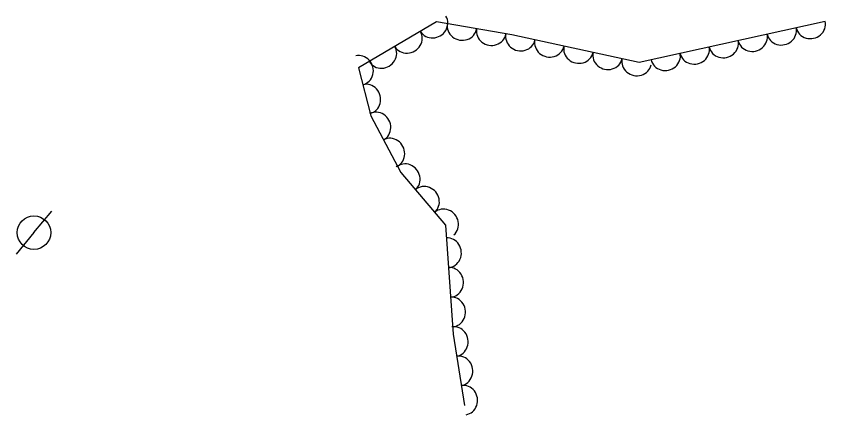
# Model space of a CAD drawing. Extents: x 1722896 to 1754269, y 648279 to 666297.
# Drawn here: x 1741096.7 to 1741205.9, y 649751.8 to 649805.5 of the extents above; entities that cross this region are included whole.
import ezdxf

# ---------------------------------------------------------------- set-up
doc = ezdxf.new("R2010")
doc.units = 0
doc.layers.add('SURVEY - DTM - Breaklines', color=7, linetype='Continuous')
doc.layers.add('SURVEY - VEGETATION - Features with Text', color=7, linetype='Continuous')

msp = doc.modelspace()

# ---------------------------------------------------------------- linework, layer by layer
at = {"layer": 'SURVEY - DTM - Breaklines'}
for q in [(1741101.47, 649779.23), (1741096.69, 649773.45)]:
    msp.add_line((1741099.08, 649776.34), q, dxfattribs=at)
msp.add_circle((1741099.08, 649776.34), 2.25, dxfattribs=at)
at = {"layer": 'SURVEY - VEGETATION - Features with Text'}
msp.add_lwpolyline([(1741205.64, 649804.8), (1741180.6, 649799.29), (1741163.42, 649802.98), (1741153.28, 649804.74), (1741142.81, 649798.54), (1741144.46, 649792.08), (1741148.5, 649784.45), (1741154.5, 649777.36), (1741155.53, 649762.64), (1741157.06, 649753.05)], dxfattribs=at)
for centre, major_axis in [((1741152.85, 649804.49), (-1.72, -1.02)), ((1741156.73, 649804.15), (-1.97, 0.34)), ((1741203.69, 649804.37), (-1.95, -0.43)), ((1741149.41, 649802.45), (-1.72, -1.02)), ((1741160.67, 649803.46), (-1.97, 0.34)), ((1741164.6, 649802.73), (-1.96, 0.42)), ((1741195.87, 649802.65), (-1.95, -0.43)), ((1741199.78, 649803.51), (-1.95, -0.43)), ((1741168.51, 649801.89), (-1.96, 0.42)), ((1741191.97, 649801.79), (-1.95, -0.43)), ((1741145.97, 649800.41), (-1.72, -1.02)), ((1741172.42, 649801.05), (-1.96, 0.42)), ((1741188.06, 649800.93), (-1.95, -0.43)), ((1741142.9, 649798.22), (0.49, -1.94)), ((1741176.34, 649800.21), (-1.96, 0.42)), ((1741180.25, 649799.37), (-1.96, 0.42)), ((1741184.15, 649800.07), (-1.95, -0.43)), ((1741143.88, 649794.34), (0.49, -1.94)), ((1741145.23, 649790.61), (0.94, -1.77)), ((1741147.11, 649787.08), (0.94, -1.77)), ((1741149.16, 649783.66), (1.29, -1.53)), ((1741151.75, 649780.61), (1.29, -1.53)), ((1741154.33, 649777.56), (1.29, -1.53)), ((1741154.76, 649773.63), (0.14, -2)), ((1741155.04, 649769.64), (0.14, -2)), ((1741155.32, 649765.65), (0.14, -2)), ((1741155.68, 649761.67), (0.32, -1.97)), ((1741156.31, 649757.72), (0.32, -1.97)), ((1741156.95, 649753.77), (0.32, -1.97))]:
    msp.add_ellipse(centre, major_axis=major_axis, ratio=0.940188, start_param=0, end_param=3.141593, dxfattribs=at)

doc.saveas('drawing.dxf')
